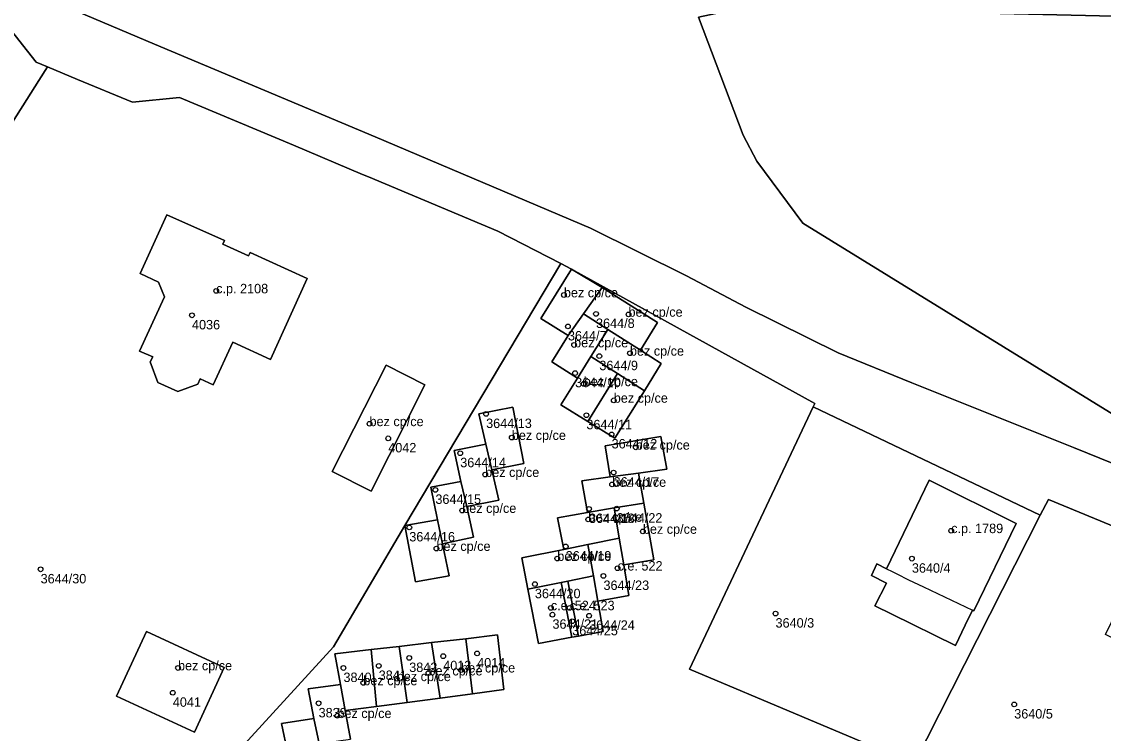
# Model space of a CAD drawing. Extents: x -878211 to -870363, y -1058464 to -1052522.
# Drawn here: x -874721.8 to -874607.3, y -1055212.3 to -1055137 of the extents above; entities that cross this region are included whole.
import ezdxf

# ---------------------------------------------------------------- set-up
doc = ezdxf.new("R2010")
doc.units = 0
for name, color, linetype in [('Definiční body', 7, 'Continuous'), ('Polygon budovy', 7, 'Continuous'), ('Polygon parcely', 7, 'Continuous')]:
    doc.layers.add(name, color=color, linetype=linetype)

msp = doc.modelspace()

# ---------------------------------------------------------------- linework, layer by layer
at = {"layer": 'Definiční body'}
for centre in [(-874701.18, -1055165.50994), (-874664.38, -1055165.93994), (-874703.74, -1055168.08994), (-874660.98, -1055167.93994), (-874657.54, -1055167.98994), (-874663.95, -1055169.25994), (-874663.3, -1055171.22994), (-874660.63, -1055172.40994), (-874657.39, -1055172.10994), (-874663.19, -1055174.20994), (-874662.27, -1055175.33994), (-874659.1, -1055177.08994), (-874672.61, -1055178.52994), (-874662, -1055178.65994), (-874684.95, -1055179.56994), (-874659.33, -1055180.68994), (-874682.97, -1055181.10994), (-874669.89, -1055181.02994), (-874656.78, -1055182.05994), (-874675.35, -1055182.67994), (-874672.71, -1055184.94994), (-874659.12, -1055184.72994), (-874677.98, -1055186.55994), (-874659.28, -1055185.98994), (-874675.14, -1055188.74994), (-874661.72, -1055188.57994), (-874658.79, -1055188.53994), (-874661.8, -1055189.68994), (-874680.74, -1055190.52994), (-874656.02, -1055190.95994), (-874623.39, -1055190.88994), (-874677.87, -1055192.76994), (-874664.19, -1055192.54994), (-874665.08, -1055193.82994), (-874627.55, -1055193.83994), (-874719.76, -1055194.96994), (-874660.19, -1055195.66994), (-874658.7, -1055194.84994), (-874667.45, -1055196.53994), (-874665.76, -1055199.04994), (-874663.77, -1055199.04994), (-874665.59, -1055199.76994), (-874663.5, -1055200.45994), (-874661.71, -1055199.87994), (-874641.98, -1055199.64994), (-874673.56, -1055203.86994), (-874680.75, -1055204.34994), (-874677.15, -1055204.15994), (-874705.22, -1055205.40994), (-874687.71, -1055205.40994), (-874683.98, -1055205.18994), (-874678.71, -1055205.94994), (-874675.26, -1055205.63994), (-874685.61, -1055206.98994), (-874682.07, -1055206.54994), (-874705.77, -1055208.02994), (-874690.34, -1055209.14994), (-874616.72, -1055209.26994), (-874688.35, -1055210.45994)]:
    msp.add_circle(centre, 0.25, dxfattribs=at)
at = {"layer": 'Polygon budovy'}
for points in [[(-874709.28, -1055171.89), (-874707.9, -1055172.5), (-874708.16, -1055173.03), (-874707.34, -1055175.19), (-874705.25, -1055176.15), (-874703.11, -1055175.38), (-874702.86, -1055174.81), (-874701.5, -1055175.43), (-874699.43, -1055170.92), (-874695.43, -1055172.75), (-874691.54, -1055164.21), (-874697.6, -1055161.45), (-874697.76, -1055161.79), (-874700.48, -1055160.56), (-874700.31, -1055160.19), (-874706.39, -1055157.45), (-874709.23, -1055163.68), (-874707.27, -1055164.58), (-874706.66, -1055166.13)], [(-874662.29, -1055167.93), (-874660.34, -1055165.16), (-874663.57, -1055163.19), (-874666.82, -1055168.41), (-874663.92, -1055170.23)], [(-874662.29, -1055167.93), (-874659.72, -1055169.58), (-874656.27, -1055171.79), (-874654.46, -1055168.86), (-874660.34, -1055165.16)], [(-874663.92, -1055170.23), (-874665.67, -1055173.02), (-874662.95, -1055174.73), (-874661.52, -1055172.44), (-874659.72, -1055169.58), (-874662.29, -1055167.93)], [(-874661.52, -1055172.44), (-874658.69, -1055174.26), (-874655.84, -1055176.08), (-874654.07, -1055173.2), (-874656.27, -1055171.79), (-874659.72, -1055169.58)], [(-874664.72, -1055177.55), (-874661.86, -1055179.32), (-874658.69, -1055174.26), (-874661.52, -1055172.44), (-874662.95, -1055174.73)], [(-874688.89, -1055184.63), (-874684.76, -1055186.7), (-874679.09, -1055175.43), (-874683.18, -1055173.36)], [(-874658.69, -1055174.26), (-874661.86, -1055179.32), (-874658.99, -1055181.1), (-874655.84, -1055176.08)], [(-874673.4, -1055178.5), (-874672.64, -1055181.74), (-874672.01, -1055184.43), (-874668.62, -1055183.77), (-874669.78, -1055177.8)], [(-874676.01, -1055182.39), (-874675.27, -1055185.67), (-874674.67, -1055188.31), (-874671.26, -1055187.66), (-874672.01, -1055184.43), (-874672.64, -1055181.74)], [(-874660.02, -1055181.89), (-874659.48, -1055185.2), (-874656.47, -1055184.78), (-874653.49, -1055184.36), (-874654.13, -1055180.9)], [(-874659.48, -1055185.2), (-874662.49, -1055185.62), (-874661.89, -1055188.94), (-874659.07, -1055188.48), (-874655.91, -1055187.97), (-874656.47, -1055184.78)], [(-874677.74, -1055189.75), (-874677.22, -1055192.29), (-874673.94, -1055191.55), (-874674.67, -1055188.31), (-874675.27, -1055185.67), (-874678.46, -1055186.28)], [(-874621.01, -1055199.38), (-874616.5, -1055190.13), (-874625.72, -1055185.54), (-874630.24, -1055194.91), (-874629.63, -1055195.21), (-874629.15, -1055195.44), (-874627.9, -1055196.07), (-874626.32, -1055196.81), (-874621.15, -1055199.31)], [(-874664.39, -1055192.86), (-874661.83, -1055192.34), (-874658.53, -1055191.66), (-874659.07, -1055188.48), (-874661.89, -1055188.94), (-874665.07, -1055189.51)], [(-874658.53, -1055191.66), (-874658.05, -1055194.5), (-874654.86, -1055193.97), (-874655.91, -1055187.97), (-874659.07, -1055188.48)], [(-874681.21, -1055190.34), (-874680.07, -1055196.28), (-874676.52, -1055195.65), (-874677.22, -1055192.29), (-874677.74, -1055189.75)], [(-874661.83, -1055192.34), (-874661.25, -1055195.67), (-874660.78, -1055198.35), (-874657.5, -1055197.75), (-874658.05, -1055194.5), (-874658.53, -1055191.66)], [(-874663.96, -1055196.22), (-874661.25, -1055195.67), (-874661.83, -1055192.34), (-874664.39, -1055192.86), (-874668.84, -1055193.77), (-874668.19, -1055197.08), (-874664.67, -1055196.37)], [(-874667.07, -1055202.81), (-874663.54, -1055202.16), (-874664.67, -1055196.37), (-874668.19, -1055197.08)], [(-874663.96, -1055196.22), (-874664.67, -1055196.37), (-874663.54, -1055202.16), (-874662.84, -1055202.03), (-874660.22, -1055201.55), (-874660.78, -1055198.35), (-874661.25, -1055195.67)], [(-874708.56, -1055201.56), (-874711.74, -1055208.38), (-874703.47, -1055212.19), (-874700.34, -1055205.36)], [(-874678.38, -1055202.73), (-874677.47, -1055208.59), (-874674.05, -1055208.14), (-874674.77, -1055202.31)], [(-874684.79, -1055203.47), (-874688.63, -1055203.92), (-874688.03, -1055207.15), (-874687.52, -1055209.92), (-874684.2, -1055209.48)], [(-874680.96, -1055209.05), (-874681.81, -1055203.13), (-874684.79, -1055203.47), (-874684.2, -1055209.48)], [(-874678.38, -1055202.73), (-874681.81, -1055203.13), (-874680.96, -1055209.05), (-874677.47, -1055208.59)], [(-874691.46, -1055207.61), (-874690.83, -1055210.75), (-874690.29, -1055213.41), (-874686.96, -1055212.93), (-874687.52, -1055209.92), (-874688.03, -1055207.15)], [(-874693.61, -1055214.46), (-874693.05, -1055217.23), (-874689.63, -1055216.7), (-874690.29, -1055213.41), (-874690.83, -1055210.75), (-874694.25, -1055211.27)]]:
    msp.add_lwpolyline(points, close=True, dxfattribs=at)
at = {"layer": 'Polygon parcely'}
for points in [[(-874597.65, -1055187.25), (-874610.44, -1055182.09), (-874627.56, -1055175.24), (-874635.34, -1055172.07), (-874645.11, -1055167.22), (-874651.4, -1055163.9), (-874661.56, -1055158.85), (-874684.34, -1055149.21), (-874707.72, -1055139.38), (-874757.78, -1055118.2)], [(-874757.78, -1055118.2), (-874707.72, -1055139.38), (-874684.34, -1055149.21), (-874661.56, -1055158.85), (-874651.4, -1055163.9), (-874645.11, -1055167.22), (-874635.34, -1055172.07), (-874627.56, -1055175.24), (-874610.44, -1055182.09), (-874597.65, -1055187.25), (-874599.65, -1055182.65), (-874639.09, -1055158.34), (-874643.95, -1055151.79), (-874645.42, -1055149.03), (-874650.15, -1055136.53), (-874645.3, -1055135.5), (-874601.66, -1055136.53), (-874531.37, -1055140.98), (-874514.62, -1055141.04), (-874472.14, -1055142.8), (-874403.26, -1055149.29)], [(-874403.26, -1055149.29), (-874472.14, -1055142.8), (-874514.62, -1055141.04), (-874531.37, -1055140.98), (-874601.66, -1055136.53), (-874645.3, -1055135.5), (-874650.15, -1055136.53), (-874645.42, -1055149.03), (-874643.95, -1055151.79), (-874639.09, -1055158.34), (-874599.65, -1055182.65), (-874597.65, -1055187.25), (-874593.3, -1055189), (-874588.21, -1055190.97), (-874560.29, -1055202.24), (-874508.87, -1055213.02), (-874508.23, -1055210.7), (-874442.25, -1055224.71)], [(-874742.62, -1055179.09), (-874719.96, -1055143.23), (-874719.05, -1055141.79), (-874720.23, -1055141.3), (-874723.37, -1055137.3)], [(-874723.37, -1055137.3), (-874720.23, -1055141.3), (-874719.05, -1055141.79), (-874715.87, -1055143.12), (-874710.05, -1055145.55), (-874705.05, -1055145.03), (-874692.99, -1055150.07), (-874685.68, -1055153.18), (-874685.05, -1055153.43), (-874671.38, -1055159.19), (-874664.7, -1055162.6), (-874663.57, -1055163.19), (-874637.82, -1055177.42), (-874637.99, -1055177.77), (-874613.99, -1055189.24), (-874613.08, -1055187.57), (-874590.98, -1055196.73)], [(-874731.11, -1055246.96), (-874718.37, -1055244.53), (-874710.3, -1055226.69), (-874688.78, -1055203.18), (-874681.21, -1055190.34), (-874664.7, -1055162.6), (-874671.38, -1055159.19), (-874685.05, -1055153.43), (-874685.68, -1055153.18), (-874692.99, -1055150.07), (-874705.05, -1055145.03), (-874710.05, -1055145.55), (-874715.87, -1055143.12), (-874719.05, -1055141.79), (-874719.96, -1055143.23), (-874742.62, -1055179.09)], [(-874604.78, -1055224.46), (-874612.21, -1055221.54), (-874614.11, -1055220.78), (-874627.32, -1055215.57), (-874651.08, -1055205.53), (-874637.99, -1055177.77), (-874637.82, -1055177.42), (-874663.57, -1055163.19), (-874664.7, -1055162.6), (-874681.21, -1055190.34), (-874688.78, -1055203.18), (-874710.3, -1055226.69), (-874718.37, -1055244.53), (-874722.04, -1055254.94)], [(-874693.61, -1055214.46), (-874694.25, -1055211.27), (-874690.83, -1055210.75), (-874691.46, -1055207.61), (-874688.03, -1055207.15), (-874688.63, -1055203.92), (-874684.79, -1055203.47), (-874681.81, -1055203.13), (-874678.38, -1055202.73), (-874674.77, -1055202.31), (-874671.41, -1055201.92), (-874670.72, -1055207.7), (-874674.05, -1055208.14), (-874677.47, -1055208.59), (-874680.96, -1055209.05), (-874684.2, -1055209.48), (-874687.52, -1055209.92), (-874686.96, -1055212.93)]]:
    msp.add_lwpolyline(points, dxfattribs=at)
for points in [[(-874700.48, -1055160.56), (-874697.76, -1055161.79), (-874697.6, -1055161.45), (-874691.54, -1055164.21), (-874695.43, -1055172.75), (-874699.43, -1055170.92), (-874701.5, -1055175.43), (-874702.86, -1055174.81), (-874703.11, -1055175.38), (-874705.25, -1055176.15), (-874707.34, -1055175.19), (-874708.16, -1055173.03), (-874707.9, -1055172.5), (-874709.28, -1055171.89), (-874706.66, -1055166.13), (-874707.27, -1055164.58), (-874709.23, -1055163.68), (-874706.39, -1055157.45), (-874700.31, -1055160.19)], [(-874700.48, -1055160.56), (-874700.31, -1055160.19), (-874706.39, -1055157.45), (-874709.23, -1055163.68), (-874707.27, -1055164.58), (-874706.66, -1055166.13), (-874709.28, -1055171.89), (-874707.9, -1055172.5), (-874708.16, -1055173.03), (-874707.34, -1055175.19), (-874705.25, -1055176.15), (-874703.11, -1055175.38), (-874702.86, -1055174.81), (-874701.5, -1055175.43), (-874699.43, -1055170.92), (-874695.43, -1055172.75), (-874691.54, -1055164.21), (-874697.6, -1055161.45), (-874697.76, -1055161.79)], [(-874660.34, -1055165.16), (-874663.57, -1055163.19), (-874666.82, -1055168.41), (-874663.92, -1055170.23), (-874662.29, -1055167.93)], [(-874660.34, -1055165.16), (-874654.46, -1055168.86), (-874656.27, -1055171.79), (-874654.07, -1055173.2), (-874655.84, -1055176.08), (-874658.99, -1055181.1), (-874661.86, -1055179.32), (-874664.72, -1055177.55), (-874662.95, -1055174.73), (-874665.67, -1055173.02), (-874663.92, -1055170.23), (-874666.82, -1055168.41), (-874663.57, -1055163.19)], [(-874662.29, -1055167.93), (-874659.72, -1055169.58), (-874656.27, -1055171.79), (-874654.46, -1055168.86), (-874660.34, -1055165.16)], [(-874661.52, -1055172.44), (-874659.72, -1055169.58), (-874662.29, -1055167.93), (-874663.92, -1055170.23), (-874665.67, -1055173.02), (-874662.95, -1055174.73)], [(-874659.72, -1055169.58), (-874661.52, -1055172.44), (-874658.69, -1055174.26), (-874655.84, -1055176.08), (-874654.07, -1055173.2), (-874656.27, -1055171.79)], [(-874661.86, -1055179.32), (-874658.69, -1055174.26), (-874661.52, -1055172.44), (-874662.95, -1055174.73), (-874664.72, -1055177.55)], [(-874683.18, -1055173.36), (-874679.09, -1055175.43), (-874684.76, -1055186.7), (-874688.89, -1055184.63)], [(-874683.18, -1055173.36), (-874688.89, -1055184.63), (-874684.76, -1055186.7), (-874679.09, -1055175.43)], [(-874661.86, -1055179.32), (-874658.99, -1055181.1), (-874655.84, -1055176.08), (-874658.69, -1055174.26)], [(-874672.01, -1055184.43), (-874671.26, -1055187.66), (-874674.67, -1055188.31), (-874673.94, -1055191.55), (-874677.22, -1055192.29), (-874676.52, -1055195.65), (-874680.07, -1055196.28), (-874681.21, -1055190.34), (-874677.74, -1055189.75), (-874678.46, -1055186.28), (-874675.27, -1055185.67), (-874676.01, -1055182.39), (-874672.64, -1055181.74), (-874673.4, -1055178.5), (-874669.78, -1055177.8), (-874668.62, -1055183.77)], [(-874672.01, -1055184.43), (-874668.62, -1055183.77), (-874669.78, -1055177.8), (-874673.4, -1055178.5), (-874672.64, -1055181.74)], [(-874637.99, -1055177.77), (-874651.08, -1055205.53), (-874627.32, -1055215.57), (-874613.99, -1055189.24)], [(-874674.67, -1055188.31), (-874671.26, -1055187.66), (-874672.01, -1055184.43), (-874672.64, -1055181.74), (-874676.01, -1055182.39), (-874675.27, -1055185.67)], [(-874668.19, -1055197.08), (-874668.84, -1055193.77), (-874664.39, -1055192.86), (-874665.07, -1055189.51), (-874661.89, -1055188.94), (-874662.49, -1055185.62), (-874659.48, -1055185.2), (-874660.02, -1055181.89), (-874654.13, -1055180.9), (-874653.49, -1055184.36), (-874656.47, -1055184.78), (-874655.91, -1055187.97), (-874654.86, -1055193.97), (-874658.05, -1055194.5), (-874657.5, -1055197.75), (-874660.78, -1055198.35), (-874660.22, -1055201.55), (-874662.84, -1055202.03), (-874663.54, -1055202.16), (-874667.07, -1055202.81)], [(-874659.48, -1055185.2), (-874656.47, -1055184.78), (-874653.49, -1055184.36), (-874654.13, -1055180.9), (-874660.02, -1055181.89)], [(-874659.07, -1055188.48), (-874655.91, -1055187.97), (-874656.47, -1055184.78), (-874659.48, -1055185.2), (-874662.49, -1055185.62), (-874661.89, -1055188.94)], [(-874677.22, -1055192.29), (-874673.94, -1055191.55), (-874674.67, -1055188.31), (-874675.27, -1055185.67), (-874678.46, -1055186.28), (-874677.74, -1055189.75)], [(-874630.24, -1055194.91), (-874625.72, -1055185.54), (-874616.5, -1055190.13), (-874621.01, -1055199.38), (-874621.15, -1055199.31), (-874621.92, -1055200.88), (-874622.92, -1055203.02), (-874629.68, -1055199.71), (-874631.47, -1055198.82), (-874630.24, -1055196.43), (-874631.83, -1055195.63), (-874631.25, -1055194.39)], [(-874622.92, -1055203.02), (-874621.92, -1055200.88), (-874621.15, -1055199.31), (-874621.01, -1055199.38), (-874616.5, -1055190.13), (-874625.72, -1055185.54), (-874630.24, -1055194.91), (-874631.25, -1055194.39), (-874631.83, -1055195.63), (-874630.24, -1055196.43), (-874631.47, -1055198.82), (-874629.68, -1055199.71)], [(-874603, -1055198.9), (-874602.25, -1055197.32), (-874593.63, -1055201.56), (-874590.98, -1055196.73), (-874613.08, -1055187.57), (-874613.99, -1055189.24), (-874627.32, -1055215.57), (-874614.11, -1055220.78), (-874612.21, -1055221.54), (-874604.78, -1055224.46), (-874597.46, -1055209.99), (-874606.34, -1055205.64), (-874604.98, -1055202.93), (-874607.07, -1055201.88), (-874605.12, -1055197.89)], [(-874658.53, -1055191.66), (-874659.07, -1055188.48), (-874661.89, -1055188.94), (-874665.07, -1055189.51), (-874664.39, -1055192.86), (-874661.83, -1055192.34)], [(-874658.05, -1055194.5), (-874654.86, -1055193.97), (-874655.91, -1055187.97), (-874659.07, -1055188.48), (-874658.53, -1055191.66)], [(-874677.74, -1055189.75), (-874681.21, -1055190.34), (-874680.07, -1055196.28), (-874676.52, -1055195.65), (-874677.22, -1055192.29)], [(-874660.78, -1055198.35), (-874657.5, -1055197.75), (-874658.05, -1055194.5), (-874658.53, -1055191.66), (-874661.83, -1055192.34), (-874661.25, -1055195.67)], [(-874664.67, -1055196.37), (-874663.96, -1055196.22), (-874661.25, -1055195.67), (-874661.83, -1055192.34), (-874664.39, -1055192.86), (-874668.84, -1055193.77), (-874668.19, -1055197.08)], [(-874664.67, -1055196.37), (-874668.19, -1055197.08), (-874667.07, -1055202.81), (-874663.54, -1055202.16)], [(-874664.67, -1055196.37), (-874663.54, -1055202.16), (-874662.84, -1055202.03), (-874663.96, -1055196.22)], [(-874662.84, -1055202.03), (-874660.22, -1055201.55), (-874660.78, -1055198.35), (-874661.25, -1055195.67), (-874663.96, -1055196.22)], [(-874711.74, -1055208.38), (-874703.47, -1055212.19), (-874700.34, -1055205.36), (-874708.56, -1055201.56)], [(-874711.74, -1055208.38), (-874708.56, -1055201.56), (-874700.34, -1055205.36), (-874703.47, -1055212.19)], [(-874674.77, -1055202.31), (-874678.38, -1055202.73), (-874677.47, -1055208.59), (-874674.05, -1055208.14)], [(-874674.05, -1055208.14), (-874670.72, -1055207.7), (-874671.41, -1055201.92), (-874674.77, -1055202.31)], [(-874688.03, -1055207.15), (-874687.52, -1055209.92), (-874684.2, -1055209.48), (-874684.79, -1055203.47), (-874688.63, -1055203.92)], [(-874681.81, -1055203.13), (-874684.79, -1055203.47), (-874684.2, -1055209.48), (-874680.96, -1055209.05)], [(-874681.81, -1055203.13), (-874680.96, -1055209.05), (-874677.47, -1055208.59), (-874678.38, -1055202.73)], [(-874687.52, -1055209.92), (-874688.03, -1055207.15), (-874691.46, -1055207.61), (-874690.83, -1055210.75), (-874690.29, -1055213.41), (-874686.96, -1055212.93)], [(-874690.29, -1055213.41), (-874690.83, -1055210.75), (-874694.25, -1055211.27), (-874693.61, -1055214.46), (-874693.05, -1055217.23), (-874689.63, -1055216.7)]]:
    msp.add_lwpolyline(points, close=True, dxfattribs=at)

# ---------------------------------------------------------------- texts
at = {"layer": 'Definiční body'}
for s, p in [('c.p. 2108', (-874701.18, -1055165.76)), ('bez cp/ce', (-874664.38, -1055166.19)), ('bez cp/ce', (-874657.54, -1055168.24)), ('4036', (-874703.74, -1055169.579)), ('3644/8', (-874660.98, -1055169.429)), ('3644/7', (-874663.95, -1055170.749)), ('bez cp/ce', (-874663.3, -1055171.48)), ('bez cp/ce', (-874657.39, -1055172.36)), ('3644/9', (-874660.63, -1055173.899)), ('3644/10', (-874663.19, -1055175.699)), ('bez cp/ce', (-874662.27, -1055175.59)), ('bez cp/ce', (-874659.1, -1055177.34)), ('bez cp/ce', (-874684.95, -1055179.82)), ('3644/13', (-874672.61, -1055180.019)), ('3644/11', (-874662, -1055180.149)), ('bez cp/ce', (-874669.89, -1055181.28)), ('4042', (-874682.97, -1055182.599)), ('3644/12', (-874659.33, -1055182.179)), ('bez cp/ce', (-874656.78, -1055182.31)), ('3644/14', (-874675.35, -1055184.169)), ('bez cp/ce', (-874672.71, -1055185.2)), ('bez cp/ce', (-874659.28, -1055186.24)), ('3644/17', (-874659.12, -1055186.219)), ('3644/15', (-874677.98, -1055188.049)), ('bez cp/ce', (-874675.14, -1055189)), ('bez cp/ce', (-874661.8, -1055189.94)), ('3644/18', (-874661.72, -1055190.069)), ('3644/22', (-874658.79, -1055190.029)), ('3644/16', (-874680.74, -1055192.019)), ('bez cp/ce', (-874656.02, -1055191.21)), ('c.p. 1789', (-874623.39, -1055191.139)), ('bez cp/ce', (-874677.87, -1055193.02)), ('bez cp/ce', (-874665.08, -1055194.08)), ('3644/19', (-874664.19, -1055194.039)), ('c.e. 522', (-874658.7, -1055195.1)), ('3640/4', (-874627.55, -1055195.329)), ('3644/30', (-874719.76, -1055196.459)), ('3644/23', (-874660.19, -1055197.159)), ('3644/20', (-874667.45, -1055198.029)), ('c.e. 524', (-874665.76, -1055199.3)), ('c.e. 523', (-874663.77, -1055199.3)), ('3644/21', (-874665.59, -1055201.259)), ('3640/3', (-874641.98, -1055201.139)), ('3644/25', (-874663.5, -1055201.949)), ('3644/24', (-874661.71, -1055201.369)), ('bez cp/ce', (-874705.22, -1055205.659)), ('4013', (-874677.15, -1055205.649)), ('4014', (-874673.56, -1055205.359)), ('3840', (-874687.71, -1055206.899)), ('3841', (-874683.98, -1055206.679)), ('bez cp/ce', (-874682.07, -1055206.8)), ('3842', (-874680.75, -1055205.839)), ('bez cp/ce', (-874678.71, -1055206.2)), ('bez cp/ce', (-874675.26, -1055205.889)), ('bez cp/ce', (-874685.61, -1055207.24)), ('4041', (-874705.77, -1055209.519)), ('3839', (-874690.34, -1055210.639)), ('bez cp/ce', (-874688.35, -1055210.71)), ('3640/5', (-874616.72, -1055210.759))]:
    msp.add_text(s, height=0.999996, dxfattribs=at).set_placement(p)

doc.saveas('drawing.dxf')
